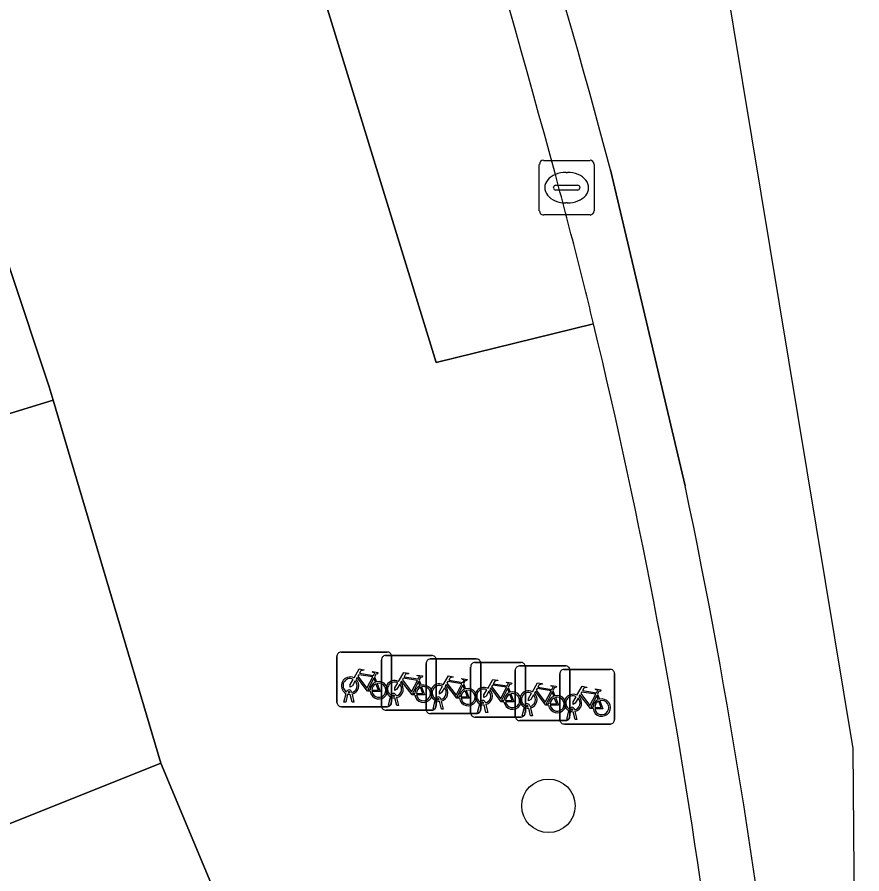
# Model space of a CAD drawing. Extents: x 160377 to 161131, y 383938 to 384853.
# Drawn here: x 161115.1 to 161130.55, y 384302.76 to 384318.43 of the extents above; entities that cross this region are included whole.
import ezdxf

# ---------------------------------------------------------------- set-up
doc = ezdxf.new("R2010")
doc.units = 0
for name, color, linetype in [('IMGEO_Boom', 7, 'Continuous'), ('IMGEO_Fietsenrek', 7, 'Continuous'), ('IMGEO_Fietspad_gesloten', 7, 'Continuous'), ('IMGEO_Fietspad_open', 7, 'Continuous'), ('IMGEO_Kolk', 7, 'Continuous'), ('IMGEO_Pand', 7, 'Continuous'), ('IMGEO_Parkeervlak_open', 7, 'Continuous'), ('IMGEO_Voetpad_open', 7, 'Continuous')]:
    doc.layers.add(name, color=color, linetype=linetype)

msp = doc.modelspace()

# ---------------------------------------------------------------- linework, layer by layer
at = {"layer": 'IMGEO_Boom'}
msp.add_circle((161124.82, 384304), 0.489, dxfattribs=at)
at = {"layer": 'IMGEO_Fietsenrek'}
for p, q in [((161120.951, 384305.889), (161120.951, 384306.73)), ((161120.951, 384306.73), (161120.951, 384305.889)), ((161121.026, 384306.814), (161121.867, 384306.814)), ((161121.867, 384306.814), (161121.026, 384306.814)), ((161121.841, 384306.751), (161122.682, 384306.751)), ((161122.682, 384306.751), (161121.841, 384306.751)), ((161121.951, 384306.739), (161121.951, 384305.898)), ((161121.951, 384305.898), (161121.951, 384306.739)), ((161121.766, 384305.826), (161121.766, 384306.667)), ((161121.766, 384306.667), (161121.766, 384305.826)), ((161122.582, 384305.762), (161122.582, 384306.603)), ((161122.582, 384306.603), (161122.582, 384305.762)), ((161122.657, 384306.687), (161123.498, 384306.687)), ((161123.498, 384306.687), (161122.657, 384306.687)), ((161122.766, 384306.676), (161122.766, 384305.835)), ((161122.766, 384305.835), (161122.766, 384306.676)), ((161123.472, 384306.624), (161124.313, 384306.624)), ((161124.313, 384306.624), (161123.472, 384306.624)), ((161123.582, 384306.612), (161123.582, 384305.771)), ((161123.582, 384305.771), (161123.582, 384306.612)), ((161124.288, 384306.56), (161125.129, 384306.56)), ((161125.129, 384306.56), (161124.288, 384306.56)), ((161124.397, 384306.549), (161124.397, 384305.708)), ((161124.397, 384305.708), (161124.397, 384306.549)), ((161123.397, 384305.699), (161123.397, 384306.54)), ((161123.397, 384306.54), (161123.397, 384305.699)), ((161124.213, 384305.635), (161124.213, 384306.476)), ((161124.213, 384306.476), (161124.213, 384305.635)), ((161125.028, 384305.572), (161125.028, 384306.413)), ((161125.028, 384306.413), (161125.028, 384305.572)), ((161125.103, 384306.497), (161125.944, 384306.497)), ((161125.944, 384306.497), (161125.103, 384306.497)), ((161125.213, 384306.485), (161125.213, 384305.644)), ((161125.213, 384305.644), (161125.213, 384306.485)), ((161126.028, 384306.422), (161126.028, 384305.581)), ((161126.028, 384305.581), (161126.028, 384306.422)), ((161121.638, 384306.363), (161121.674, 384306.268)), ((161122.453, 384306.3), (161122.489, 384306.205)), ((161123.269, 384306.236), (161123.305, 384306.141)), ((161121.189, 384306.07), (161121.188, 384306.074)), ((161121.22, 384306.081), (161121.221, 384306.074)), ((161124.084, 384306.173), (161124.12, 384306.078)), ((161124.9, 384306.109), (161124.936, 384306.014)), ((161121.078, 384305.898), (161121.117, 384306.058)), ((161121.147, 384306.046), (161121.112, 384305.898)), ((161121.23, 384305.898), (161121.196, 384306.04)), ((161121.228, 384306.044), (161121.263, 384305.898)), ((161121.893, 384305.835), (161121.932, 384305.995)), ((161121.962, 384305.983), (161121.927, 384305.835)), ((161122.004, 384306.007), (161122.003, 384306.011)), ((161122.045, 384305.835), (161122.011, 384305.977)), ((161122.035, 384306.018), (161122.036, 384306.011)), ((161122.043, 384305.981), (161122.078, 384305.835)), ((161122.709, 384305.771), (161122.748, 384305.931)), ((161122.778, 384305.919), (161122.743, 384305.771)), ((161122.82, 384305.943), (161122.819, 384305.947)), ((161122.851, 384305.954), (161122.852, 384305.947)), ((161122.859, 384305.917), (161122.894, 384305.771)), ((161125.715, 384306.046), (161125.751, 384305.951)), ((161121.876, 384305.814), (161121.035, 384305.814)), ((161121.035, 384305.814), (161121.876, 384305.814)), ((161121.112, 384305.898), (161121.078, 384305.898)), ((161121.263, 384305.898), (161121.23, 384305.898)), ((161121.927, 384305.835), (161121.893, 384305.835)), ((161122.078, 384305.835), (161122.045, 384305.835)), ((161122.743, 384305.771), (161122.709, 384305.771)), ((161122.861, 384305.771), (161122.827, 384305.913)), ((161122.894, 384305.771), (161122.861, 384305.771)), ((161123.524, 384305.708), (161123.563, 384305.868)), ((161123.593, 384305.856), (161123.558, 384305.708)), ((161123.635, 384305.88), (161123.634, 384305.884)), ((161123.676, 384305.708), (161123.642, 384305.85)), ((161123.666, 384305.891), (161123.667, 384305.884)), ((161123.674, 384305.854), (161123.709, 384305.708)), ((161124.34, 384305.644), (161124.379, 384305.804)), ((161124.409, 384305.792), (161124.374, 384305.644)), ((161124.451, 384305.816), (161124.45, 384305.82)), ((161124.492, 384305.644), (161124.458, 384305.786)), ((161124.482, 384305.827), (161124.483, 384305.82)), ((161124.49, 384305.79), (161124.525, 384305.644)), ((161125.297, 384305.764), (161125.298, 384305.757)), ((161122.691, 384305.751), (161121.85, 384305.751)), ((161121.85, 384305.751), (161122.691, 384305.751)), ((161123.507, 384305.687), (161122.666, 384305.687)), ((161122.666, 384305.687), (161123.507, 384305.687)), ((161124.322, 384305.624), (161123.481, 384305.624)), ((161123.481, 384305.624), (161124.322, 384305.624)), ((161123.558, 384305.708), (161123.524, 384305.708)), ((161123.709, 384305.708), (161123.676, 384305.708)), ((161124.374, 384305.644), (161124.34, 384305.644)), ((161124.525, 384305.644), (161124.492, 384305.644)), ((161125.155, 384305.581), (161125.194, 384305.741)), ((161125.224, 384305.729), (161125.189, 384305.581)), ((161125.266, 384305.753), (161125.265, 384305.757)), ((161125.307, 384305.581), (161125.273, 384305.723)), ((161125.305, 384305.727), (161125.34, 384305.581)), ((161125.138, 384305.56), (161124.297, 384305.56)), ((161124.297, 384305.56), (161125.138, 384305.56)), ((161125.953, 384305.497), (161125.112, 384305.497)), ((161125.112, 384305.497), (161125.953, 384305.497)), ((161125.189, 384305.581), (161125.155, 384305.581)), ((161125.34, 384305.581), (161125.307, 384305.581))]:
    msp.add_line(p, q, dxfattribs=at)
for points in [[(161121.264, 384306.34), (161121.359, 384306.504), (161121.445, 384306.49), (161121.447, 384306.481), (161121.391, 384306.47), (161121.364, 384306.425), (161121.62, 384306.384)], [(161121.607, 384306.359), (161121.35, 384306.4), (161121.333, 384306.371), (161121.5, 384306.151), (161121.607, 384306.359)], [(161121.62, 384306.384), (161121.645, 384306.433), (161121.639, 384306.437), (161121.616, 384306.441), (161121.604, 384306.448), (161121.603, 384306.451), (161121.605, 384306.456), (161121.7, 384306.441), (161121.702, 384306.431), (161121.692, 384306.418), (161121.68, 384306.412), (161121.666, 384306.418), (161121.638, 384306.363)], [(161122.079, 384306.277), (161122.174, 384306.441), (161122.26, 384306.427), (161122.262, 384306.418), (161122.206, 384306.407), (161122.179, 384306.362), (161122.435, 384306.321)], [(161122.435, 384306.321), (161122.46, 384306.37), (161122.454, 384306.374), (161122.431, 384306.378), (161122.419, 384306.385), (161122.418, 384306.388), (161122.42, 384306.393), (161122.515, 384306.378), (161122.517, 384306.368), (161122.507, 384306.355), (161122.495, 384306.349), (161122.481, 384306.355), (161122.453, 384306.3)], [(161121.285, 384306.288), (161121.233, 384306.198), (161121.193, 384306.173), (161121.194, 384306.22), (161121.249, 384306.314)], [(161121.56, 384306.096), (161121.51, 384306.096), (161121.319, 384306.347), (161121.3, 384306.315)], [(161121.655, 384306.261), (161121.625, 384306.338), (161121.516, 384306.12), (161121.559, 384306.12)], [(161121.589, 384306.12), (161121.709, 384306.119), (161121.665, 384306.233)], [(161121.685, 384306.24), (161121.74, 384306.095), (161121.59, 384306.095)], [(161122.1, 384306.225), (161122.048, 384306.135), (161122.008, 384306.11), (161122.009, 384306.157), (161122.064, 384306.251)], [(161122.375, 384306.033), (161122.325, 384306.033), (161122.134, 384306.284), (161122.115, 384306.252)], [(161122.422, 384306.296), (161122.165, 384306.337), (161122.148, 384306.308), (161122.315, 384306.088), (161122.422, 384306.296)], [(161122.47, 384306.198), (161122.44, 384306.275), (161122.331, 384306.057), (161122.374, 384306.057)], [(161122.895, 384306.213), (161122.99, 384306.377), (161123.076, 384306.363), (161123.078, 384306.354), (161123.022, 384306.343), (161122.995, 384306.298), (161123.251, 384306.257)], [(161123.238, 384306.232), (161122.981, 384306.273), (161122.964, 384306.244), (161123.131, 384306.024), (161123.238, 384306.232)], [(161123.251, 384306.257), (161123.276, 384306.306), (161123.27, 384306.31), (161123.247, 384306.314), (161123.235, 384306.321), (161123.234, 384306.324), (161123.236, 384306.329), (161123.331, 384306.314), (161123.333, 384306.304), (161123.323, 384306.291), (161123.311, 384306.285), (161123.297, 384306.291), (161123.269, 384306.236)], [(161123.71, 384306.15), (161123.805, 384306.314), (161123.891, 384306.3), (161123.893, 384306.291), (161123.837, 384306.28), (161123.81, 384306.235), (161124.066, 384306.194)], [(161124.066, 384306.194), (161124.091, 384306.243), (161124.085, 384306.247), (161124.062, 384306.251), (161124.05, 384306.258), (161124.049, 384306.261), (161124.051, 384306.266), (161124.146, 384306.251), (161124.148, 384306.241), (161124.138, 384306.228), (161124.126, 384306.222), (161124.112, 384306.228), (161124.084, 384306.173)], [(161124.526, 384306.086), (161124.621, 384306.25), (161124.707, 384306.236), (161124.709, 384306.227), (161124.653, 384306.216), (161124.626, 384306.171), (161124.882, 384306.13)], [(161122.404, 384306.057), (161122.524, 384306.056), (161122.48, 384306.17)], [(161122.5, 384306.177), (161122.555, 384306.032), (161122.405, 384306.032)], [(161122.916, 384306.161), (161122.864, 384306.071), (161122.824, 384306.046), (161122.825, 384306.093), (161122.88, 384306.187)], [(161123.191, 384305.969), (161123.141, 384305.969), (161122.95, 384306.22), (161122.931, 384306.188)], [(161123.286, 384306.134), (161123.256, 384306.211), (161123.147, 384305.993), (161123.19, 384305.993)], [(161123.22, 384305.993), (161123.34, 384305.992), (161123.296, 384306.106)], [(161123.316, 384306.113), (161123.371, 384305.968), (161123.221, 384305.968)], [(161123.731, 384306.098), (161123.679, 384306.008), (161123.639, 384305.983), (161123.64, 384306.03), (161123.695, 384306.124)], [(161124.006, 384305.906), (161123.956, 384305.906), (161123.765, 384306.157), (161123.746, 384306.125)], [(161124.053, 384306.169), (161123.796, 384306.21), (161123.779, 384306.181), (161123.946, 384305.961), (161124.053, 384306.169)], [(161124.101, 384306.071), (161124.071, 384306.148), (161123.962, 384305.93), (161124.005, 384305.93)], [(161124.822, 384305.842), (161124.772, 384305.842), (161124.581, 384306.093), (161124.562, 384306.061)], [(161124.869, 384306.105), (161124.612, 384306.146), (161124.595, 384306.117), (161124.762, 384305.897), (161124.869, 384306.105)], [(161124.917, 384306.007), (161124.887, 384306.084), (161124.778, 384305.866), (161124.821, 384305.866)], [(161124.882, 384306.13), (161124.907, 384306.179), (161124.901, 384306.183), (161124.878, 384306.187), (161124.866, 384306.194), (161124.865, 384306.197), (161124.867, 384306.202), (161124.962, 384306.187), (161124.964, 384306.177), (161124.954, 384306.164), (161124.942, 384306.158), (161124.928, 384306.164), (161124.9, 384306.109)], [(161125.341, 384306.023), (161125.436, 384306.187), (161125.522, 384306.173), (161125.524, 384306.164), (161125.468, 384306.153), (161125.441, 384306.108), (161125.697, 384306.067)], [(161125.684, 384306.042), (161125.427, 384306.083), (161125.41, 384306.054), (161125.577, 384305.834), (161125.684, 384306.042)], [(161125.697, 384306.067), (161125.722, 384306.116), (161125.716, 384306.12), (161125.693, 384306.124), (161125.681, 384306.131), (161125.68, 384306.134), (161125.682, 384306.139), (161125.777, 384306.124), (161125.779, 384306.114), (161125.769, 384306.101), (161125.757, 384306.095), (161125.743, 384306.101), (161125.715, 384306.046)], [(161124.035, 384305.93), (161124.155, 384305.929), (161124.111, 384306.043)], [(161124.131, 384306.05), (161124.186, 384305.905), (161124.036, 384305.905)], [(161124.547, 384306.034), (161124.495, 384305.944), (161124.455, 384305.919), (161124.456, 384305.966), (161124.511, 384306.06)], [(161124.851, 384305.866), (161124.971, 384305.865), (161124.927, 384305.979)], [(161124.947, 384305.986), (161125.002, 384305.841), (161124.852, 384305.841)], [(161125.362, 384305.971), (161125.31, 384305.881), (161125.27, 384305.856), (161125.271, 384305.903), (161125.326, 384305.997)], [(161125.637, 384305.779), (161125.587, 384305.779), (161125.396, 384306.03), (161125.377, 384305.998)], [(161125.732, 384305.944), (161125.702, 384306.021), (161125.593, 384305.803), (161125.636, 384305.803)], [(161125.666, 384305.803), (161125.786, 384305.802), (161125.742, 384305.916)], [(161125.762, 384305.923), (161125.817, 384305.778), (161125.667, 384305.778)]]:
    msp.add_lwpolyline(points, dxfattribs=at)
for centre, radius, start, end in [((161121.029, 384306.736), 0.0779, 92.4484, 184.2845), ((161121.029, 384306.736), 0.0779, 92.4484, 184.2845), ((161121.844, 384306.673), 0.0779, 92.4484, 184.2845), ((161121.844, 384306.673), 0.0779, 92.4484, 184.2845), ((161121.873, 384306.736), 0.0779, 2.4484, 94.2845), ((161121.873, 384306.736), 0.0779, 2.4484, 94.2845), ((161122.688, 384306.673), 0.0779, 2.4484, 94.2845), ((161122.688, 384306.673), 0.0779, 2.4484, 94.2845), ((161122.66, 384306.609), 0.0779, 92.4484, 184.2845), ((161122.66, 384306.609), 0.0779, 92.4484, 184.2845), ((161123.475, 384306.546), 0.0779, 92.4484, 184.2845), ((161123.475, 384306.546), 0.0779, 92.4484, 184.2845), ((161123.504, 384306.609), 0.0779, 2.4484, 94.2845), ((161123.504, 384306.609), 0.0779, 2.4484, 94.2845), ((161124.291, 384306.482), 0.0779, 92.4484, 184.2845), ((161124.291, 384306.482), 0.0779, 92.4484, 184.2845), ((161124.319, 384306.546), 0.0779, 2.4484, 94.2845), ((161124.319, 384306.546), 0.0779, 2.4484, 94.2845), ((161125.135, 384306.482), 0.0779, 2.4484, 94.2845), ((161125.135, 384306.482), 0.0779, 2.4484, 94.2845), ((161125.106, 384306.419), 0.0779, 92.4484, 184.2845), ((161125.106, 384306.419), 0.0779, 92.4484, 184.2845), ((161125.95, 384306.419), 0.0779, 2.4484, 94.2845), ((161125.95, 384306.419), 0.0779, 2.4484, 94.2845), ((161121.191, 384306.199), 0.159, 62.6766, 242.1369), ((161121.191, 384306.199), 0.129, 63.3192, 238.903), ((161121.191, 384306.199), 0.129, 283.6043, 43.4302), ((161121.191, 384306.199), 0.159, 283.5766, 46.6042), ((161121.718, 384306.115), 0.159, 113.3408, 178.3217), ((161121.718, 384306.115), 0.159, 187.0065, 105.7708), ((161121.718, 384306.115), 0.129, 113.923, 177.9556), ((161121.718, 384306.115), 0.129, 188.6715, 104.5883), ((161122.006, 384306.136), 0.159, 62.6766, 242.1369), ((161122.006, 384306.136), 0.129, 63.3192, 238.903), ((161122.006, 384306.136), 0.159, 283.5766, 46.6042), ((161122.822, 384306.072), 0.159, 62.6766, 242.1369), ((161121.171, 384306.07), 0.0499, 12.8025, 158.6934), ((161121.171, 384306.07), 0.0174, 12.8025, 163.4502), ((161121.191, 384306.199), 0.129, 253.415, 269.0204), ((161122.006, 384306.136), 0.129, 283.6043, 43.4302), ((161122.533, 384306.052), 0.159, 113.3408, 178.3217), ((161122.533, 384306.052), 0.159, 187.0065, 105.7708), ((161122.533, 384306.052), 0.129, 113.923, 177.9556), ((161122.533, 384306.052), 0.129, 188.6715, 104.5883), ((161122.822, 384306.072), 0.129, 63.3192, 238.903), ((161122.822, 384306.072), 0.129, 283.6043, 43.4302), ((161122.822, 384306.072), 0.159, 283.5766, 46.6042), ((161123.349, 384305.988), 0.159, 113.3408, 178.3217), ((161123.349, 384305.988), 0.159, 187.0065, 105.7708), ((161123.349, 384305.988), 0.129, 113.923, 177.9556), ((161123.349, 384305.988), 0.129, 188.6715, 104.5883), ((161123.637, 384306.009), 0.159, 62.6766, 242.1369), ((161123.637, 384306.009), 0.129, 63.3192, 238.903), ((161123.637, 384306.009), 0.129, 283.6043, 43.4302), ((161123.637, 384306.009), 0.159, 283.5766, 46.6042), ((161124.164, 384305.925), 0.159, 187.0065, 105.7708), ((161124.453, 384305.945), 0.159, 62.6766, 242.1369), ((161124.453, 384305.945), 0.129, 63.3192, 238.903), ((161121.191, 384306.199), 0.159, 253.9967, 271.7867), ((161121.986, 384306.007), 0.0499, 12.8025, 158.6934), ((161122.006, 384306.136), 0.159, 253.9967, 271.7867), ((161121.986, 384306.007), 0.0174, 12.8025, 163.4502), ((161122.006, 384306.136), 0.129, 253.415, 269.0204), ((161122.802, 384305.943), 0.0499, 12.8025, 158.6934), ((161122.822, 384306.072), 0.159, 253.9967, 271.7867), ((161122.802, 384305.943), 0.0174, 12.8025, 163.4502), ((161122.822, 384306.072), 0.129, 253.415, 269.0204), ((161123.617, 384305.88), 0.0499, 12.8025, 158.6934), ((161124.164, 384305.925), 0.159, 113.3408, 178.3217), ((161124.164, 384305.925), 0.129, 113.923, 177.9556), ((161124.164, 384305.925), 0.129, 188.6715, 104.5883), ((161124.453, 384305.945), 0.129, 283.6043, 43.4302), ((161124.453, 384305.945), 0.159, 283.5766, 46.6042), ((161124.98, 384305.861), 0.159, 113.3408, 178.3217), ((161124.98, 384305.861), 0.159, 187.0065, 105.7708), ((161124.98, 384305.861), 0.129, 113.923, 177.9556), ((161124.98, 384305.861), 0.129, 188.6715, 104.5883), ((161125.268, 384305.882), 0.159, 62.6766, 242.1369), ((161125.268, 384305.882), 0.129, 63.3192, 238.903), ((161125.268, 384305.882), 0.129, 283.6043, 43.4302), ((161125.268, 384305.882), 0.159, 283.5766, 46.6042), ((161125.795, 384305.798), 0.159, 113.3408, 178.3217), ((161125.795, 384305.798), 0.159, 187.0065, 105.7708), ((161125.795, 384305.798), 0.129, 113.923, 177.9556), ((161125.795, 384305.798), 0.129, 188.6715, 104.5883), ((161121.029, 384305.892), 0.0779, 182.4484, 274.2845), ((161121.029, 384305.892), 0.0779, 182.4484, 274.2845), ((161121.844, 384305.829), 0.0779, 182.4484, 274.2845), ((161121.844, 384305.829), 0.0779, 182.4484, 274.2845), ((161121.873, 384305.892), 0.0779, 272.4484, 4.2845), ((161121.873, 384305.892), 0.0779, 272.4484, 4.2845), ((161122.66, 384305.765), 0.0779, 182.4484, 274.2845), ((161122.66, 384305.765), 0.0779, 182.4484, 274.2845), ((161122.688, 384305.829), 0.0779, 272.4484, 4.2845), ((161122.688, 384305.829), 0.0779, 272.4484, 4.2845), ((161123.504, 384305.765), 0.0779, 272.4484, 4.2845), ((161123.504, 384305.765), 0.0779, 272.4484, 4.2845), ((161123.637, 384306.009), 0.159, 253.9967, 271.7867), ((161123.617, 384305.88), 0.0174, 12.8025, 163.4502), ((161123.637, 384306.009), 0.129, 253.415, 269.0204), ((161124.433, 384305.816), 0.0499, 12.8025, 158.6934), ((161124.453, 384305.945), 0.159, 253.9967, 271.7867), ((161124.433, 384305.816), 0.0174, 12.8025, 163.4502), ((161124.453, 384305.945), 0.129, 253.415, 269.0204), ((161125.248, 384305.753), 0.0499, 12.8025, 158.6934), ((161125.248, 384305.753), 0.0174, 12.8025, 163.4502), ((161123.475, 384305.702), 0.0779, 182.4484, 274.2845), ((161123.475, 384305.702), 0.0779, 182.4484, 274.2845), ((161124.291, 384305.638), 0.0779, 182.4484, 274.2845), ((161124.291, 384305.638), 0.0779, 182.4484, 274.2845), ((161124.319, 384305.702), 0.0779, 272.4484, 4.2845), ((161124.319, 384305.702), 0.0779, 272.4484, 4.2845), ((161125.135, 384305.638), 0.0779, 272.4484, 4.2845), ((161125.135, 384305.638), 0.0779, 272.4484, 4.2845), ((161125.268, 384305.882), 0.159, 253.9967, 271.7867), ((161125.268, 384305.882), 0.129, 253.415, 269.0204), ((161125.106, 384305.575), 0.0779, 182.4484, 274.2845), ((161125.106, 384305.575), 0.0779, 182.4484, 274.2845), ((161125.95, 384305.575), 0.0779, 272.4484, 4.2845), ((161125.95, 384305.575), 0.0779, 272.4484, 4.2845)]:
    msp.add_arc(centre, radius, start, end, dxfattribs=at)
at = {"layer": 'IMGEO_Fietspad_gesloten'}
for points in [[(161130.552, 384285.673), (161130.473, 384295.252), (161130.392, 384305.052), (161127.696, 384321.331), (161112.031, 384357.896), (161110.644, 384357.261)], [(161125.956, 384315.64), (161127.321, 384309.856)]]:
    msp.add_lwpolyline(points, dxfattribs=at)
for centre, radius, start, end in [((160906.999, 384256.487), 226.807, 15.11789, 18.13829), ((161012.005, 384285.694), 117.82, 6.06322, 11.83382)]:
    msp.add_arc(centre, radius, start, end, dxfattribs=at)
at = {"layer": 'IMGEO_Fietspad_open'}
msp.add_lwpolyline([(161127.321, 384309.856), (161125.956, 384315.64)], dxfattribs=at)
for centre, radius, start, end in [((160912.792, 384258.306), 219.741, 15.09376, 18.39405), ((160906.999, 384256.487), 226.807, 15.11789, 18.13829), ((161004.606, 384283.231), 124.605, 14.28947, 15.02189), ((161014.235, 384285.848), 114.628, 13.60863, 14.20957), ((161020.697, 384287.435), 107.974, 7.71452, 13.59721), ((161012.005, 384285.694), 117.82, 6.06322, 11.83382)]:
    msp.add_arc(centre, radius, start, end, dxfattribs=at)
at = {"layer": 'IMGEO_Kolk'}
for p, q in [((161124.728, 384315.812), (161125.58, 384315.812)), ((161124.653, 384314.886), (161124.653, 384315.738)), ((161125.654, 384315.738), (161125.654, 384314.886)), ((161125.141, 384315.592), (161125.166, 384315.592)), ((161124.955, 384315.355), (161125.353, 384315.355)), ((161124.912, 384315.306), (161124.912, 384315.318)), ((161125.35, 384315.269), (161124.952, 384315.269)), ((161125.396, 384315.318), (161125.396, 384315.306)), ((161125.164, 384315.032), (161125.139, 384315.032)), ((161125.58, 384314.812), (161124.728, 384314.812))]:
    msp.add_line(p, q, dxfattribs=at)
for points in [[(161124.728, 384315.812), (161125.58, 384315.812)], [(161124.653, 384314.886), (161124.653, 384315.738)], [(161125.654, 384315.738), (161125.654, 384314.886)], [(161125.58, 384314.812), (161124.728, 384314.812)]]:
    msp.add_lwpolyline(points, dxfattribs=at)
for centre, radius, start, end in [((161124.73, 384315.736), 0.0765, 91.552, 178.448), ((161124.73, 384315.736), 0.0765, 91.552, 178.448), ((161125.578, 384315.736), 0.0765, 1.552, 88.448), ((161125.578, 384315.736), 0.0765, 1.552, 88.448), ((161124.952, 384315.315), 0.0403, 85.8775, 175.7526), ((161125.357, 384315.317), 0.0386, 1.7309, 96.639), ((161124.949, 384315.305), 0.0366, 178.938, 274.7102), ((161125.353, 384315.312), 0.043, 264.8664, 352.4533), ((161124.73, 384314.888), 0.0765, 181.552, 268.448), ((161124.73, 384314.888), 0.0765, 181.552, 268.448), ((161125.578, 384314.888), 0.0765, 271.552, 358.448), ((161125.578, 384314.888), 0.0765, 271.552, 358.448)]:
    msp.add_arc(centre, radius, start, end, dxfattribs=at)
for centre, major_axis, ratio, start_param, end_param in [((161125.14, 384315.312), (-0.387, 0.002), 0.722429, 4.712389, 7.853982), ((161125.165, 384315.312), (-0.39, 0.002), 0.717154, 1.570796, 4.712389)]:
    msp.add_ellipse(centre, major_axis=major_axis, ratio=ratio, start_param=start_param, end_param=end_param, dxfattribs=at)
at = {"layer": 'IMGEO_Pand'}
for points in [[(161089.673, 384309.688), (161091.912, 384304.095), (161105.038, 384308.129), (161115.758, 384311.423), (161115.686, 384311.665), (161113.537, 384318.13), (161105.562, 384315.309)], [(161115.758, 384311.423), (161105.038, 384308.129), (161091.912, 384304.095), (161092.449, 384302.755), (161092.681, 384302.175), (161096.435, 384303.676), (161099.976, 384305.092), (161102.532, 384298.699), (161111.909, 384302.453), (161117.729, 384304.783)]]:
    msp.add_lwpolyline(points, close=True, dxfattribs=at)
at = {"layer": 'IMGEO_Parkeervlak_open'}
msp.add_lwpolyline([(161120.779, 384329.216), (161117.804, 384328.262), (161122.764, 384312.111), (161125.645, 384312.819)], dxfattribs=at)
for centre, radius, start, end in [((160912.792, 384258.306), 219.741, 15.09376, 18.39405), ((161004.606, 384283.231), 124.605, 14.28947, 15.02189), ((161014.235, 384285.848), 114.628, 13.60863, 14.20957)]:
    msp.add_arc(centre, radius, start, end, dxfattribs=at)
at = {"layer": 'IMGEO_Voetpad_open'}
for points in [[(161107.656, 384333.153), (161108.611, 384330.767), (161108.939, 384330.898), (161109.12, 384330.447), (161108.806, 384330.322), (161109.67, 384327.966), (161110.06, 384328.108), (161110.27, 384327.583), (161109.94, 384327.451), (161110.905, 384325.042), (161111.165, 384325.146), (161111.312, 384324.78), (161111.402, 384324.553), (161113.537, 384318.13), (161115.686, 384311.665), (161115.758, 384311.423), (161117.729, 384304.783), (161119.308, 384300.999)], [(161125.645, 384312.819), (161122.764, 384312.111), (161117.804, 384328.262), (161120.779, 384329.216)], [(161119.308, 384300.999), (161117.729, 384304.783), (161111.909, 384302.453), (161102.532, 384298.699), (161095.484, 384295.877), (161096.683, 384292.994), (161098.589, 384293.784)]]:
    msp.add_lwpolyline(points, dxfattribs=at)
msp.add_arc((161020.697, 384287.435), 107.974, 7.71452, 13.59721, dxfattribs=at)

doc.saveas('drawing.dxf')
